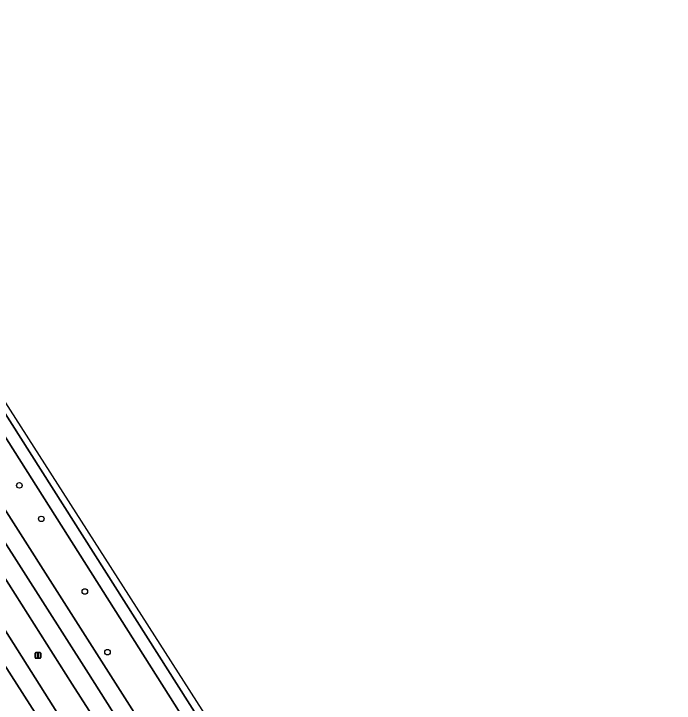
# Model space of a CAD drawing. Extents: x 158835 to 160077, y 386387 to 387778.
# Drawn here: x 159948.2 to 160065.3, y 387473.7 to 387596.1 of the extents above; entities that cross this region are included whole.
import ezdxf

# ---------------------------------------------------------------- set-up
doc = ezdxf.new("R2010")
doc.units = 0
for name, color, linetype in [('IMGEO_Berm_groen', 7, 'Continuous'), ('IMGEO_Boom', 7, 'Continuous'), ('IMGEO_Lichtmast', 7, 'Continuous'), ('IMGEO_OVBaan_gesloten', 7, 'Continuous'), ('IMGEO_Rijbaan_regionaal_gesloten', 7, 'Continuous')]:
    doc.layers.add(name, color=color, linetype=linetype)

msp = doc.modelspace()

# ---------------------------------------------------------------- linework, layer by layer
at = {"layer": 'IMGEO_Berm_groen'}
for points in [[(159982.84, 387468), (159925.2, 387558.84), (159914.83, 387552.1), (159961.38, 387479.01), (159993.59, 387428.22), (159995.65, 387425.02)], [(159928.14, 387525.06), (159927.71, 387524.79), (159928, 387524.34), (159925.86, 387522.95), (159909.83, 387548.2), (159908.18, 387547.16), (159910.18, 387544), (159921.75, 387525.79), (159933.99, 387506.52), (159945.64, 387488.16), (159954.35, 387474.43), (159956.94, 387470.37), (159968.2, 387452.63), (159978.98, 387435.66)], [(159992.99, 387420.14), (159993.41, 387419.86), (159993.99, 387419.41), (159994.87, 387418.86), (159995.33, 387419.21), (159988.33, 387430.6), (159958.48, 387477.15), (159928.14, 387525.06)], [(159964.49, 387452.24), (159957.89, 387462.68), (159946.36, 387480.75), (159934.39, 387499.7)]]:
    msp.add_lwpolyline(points, dxfattribs=at)
for points in [[(159925.98, 387553.55), (159924.07, 387555.02), (159921.94, 387554.65), (159919.86, 387552.69), (159920.35, 387549.51), (159921.99, 387546.78), (159982.34, 387451.91), (160003.38, 387420.27), (160005.07, 387419.51), (160006.82, 387419.87), (160008.33, 387422.08), (160008.29, 387423.59)], [(159925.98, 387553.55), (160008.29, 387423.59), (160008.33, 387422.08), (160006.82, 387419.87), (160005.07, 387419.51), (160003.38, 387420.27), (159982.34, 387451.91), (159921.99, 387546.78), (159920.35, 387549.51), (159919.86, 387552.69), (159921.94, 387554.65), (159924.07, 387555.02)]]:
    msp.add_lwpolyline(points, close=True, dxfattribs=at)
at = {"layer": 'IMGEO_Boom'}
for centre in [(159949.15, 387512.4), (159953.03, 387506.46), (159960.76, 387493.57), (159964.78, 387482.81)]:
    msp.add_circle(centre, 0.489, dxfattribs=at)
at = {"layer": 'IMGEO_Lichtmast'}
for p, q in [((159951.94, 387481.83), (159951.94, 387482.62)), ((159951.94, 387482.62), (159951.94, 387481.83)), ((159952.04, 387482.72), (159952.83, 387482.72)), ((159952.83, 387482.72), (159952.04, 387482.72)), ((159952.93, 387482.62), (159952.93, 387481.83)), ((159952.93, 387481.83), (159952.93, 387482.62)), ((159952.83, 387481.73), (159952.04, 387481.73)), ((159952.04, 387481.73), (159952.83, 387481.73))]:
    msp.add_line(p, q, dxfattribs=at)
msp.add_lwpolyline([(159952.36, 387482.6), (159952.51, 387482.6), (159952.51, 387481.85), (159952.36, 387481.85), (159952.36, 387482.6)], dxfattribs=at)
for centre, start, end in [((159952.04, 387482.62), 90, 180), ((159952.04, 387482.62), 90, 180), ((159952.83, 387482.62), 0, 90), ((159952.83, 387482.62), 360, 90), ((159952.04, 387481.83), 180, 270), ((159952.04, 387481.83), 180, 270), ((159952.83, 387481.83), 270, 0), ((159952.83, 387481.83), 270, 0)]:
    msp.add_arc(centre, 0.1, start, end, dxfattribs=at)
at = {"layer": 'IMGEO_OVBaan_gesloten'}
for points in [[(160065.28, 387341), (159984.84, 387467.47), (159920.56, 387567.92), (159883.28, 387626.18), (159852.11, 387676.16), (159845.41, 387683.49)], [(159995.65, 387425.02), (159993.59, 387428.22), (159961.38, 387479.01), (159914.83, 387552.1), (159913.61, 387554.22), (159848.8, 387656.26), (159845.91, 387654.47), (159910.73, 387552.39), (159911.29, 387551.6), (159911.92, 387550.68), (159928.14, 387525.06), (159958.48, 387477.15), (159988.33, 387430.6), (159995.33, 387419.21)], [(159866.03, 387652.12), (159923.92, 387560.8), (159925.2, 387558.84), (159982.84, 387468), (160022.64, 387405.42), (160032.11, 387390.41), (160034.54, 387386.48), (160063.04, 387341.07), (160063.65, 387340.1), (160065.28, 387341)]]:
    msp.add_lwpolyline(points, dxfattribs=at)
at = {"layer": 'IMGEO_Rijbaan_regionaal_gesloten'}
for points in [[(159978.98, 387435.66), (159968.2, 387452.63), (159956.94, 387470.37), (159954.35, 387474.43), (159945.64, 387488.16), (159933.99, 387506.52), (159921.75, 387525.79), (159910.18, 387544), (159908.18, 387547.16), (159907.7, 387547.92), (159907.06, 387548.96), (159906.58, 387549.72), (159898.43, 387562.54), (159887.12, 387580.33), (159887.04, 387580.45), (159873.9, 387601.15), (159853.72, 387632.94)], [(159869.17, 387602.42), (159879.58, 387586.02), (159880.01, 387585.33), (159889.26, 387570.74), (159889.43, 387570.46), (159892.79, 387565.17), (159900.38, 387553.23), (159903.75, 387547.9), (159904.22, 387547.15), (159904.85, 387546.13), (159905.35, 387545.34), (159911.35, 387535.92), (159924.49, 387515.27), (159934.39, 387499.7), (159946.36, 387480.75), (159957.89, 387462.68), (159964.49, 387452.24), (159976.93, 387432.56), (159978.83, 387429.63), (159986.57, 387417.47), (159995.06, 387404.1), (159998.38, 387398.85)]]:
    msp.add_lwpolyline(points, dxfattribs=at)

doc.saveas('drawing.dxf')
